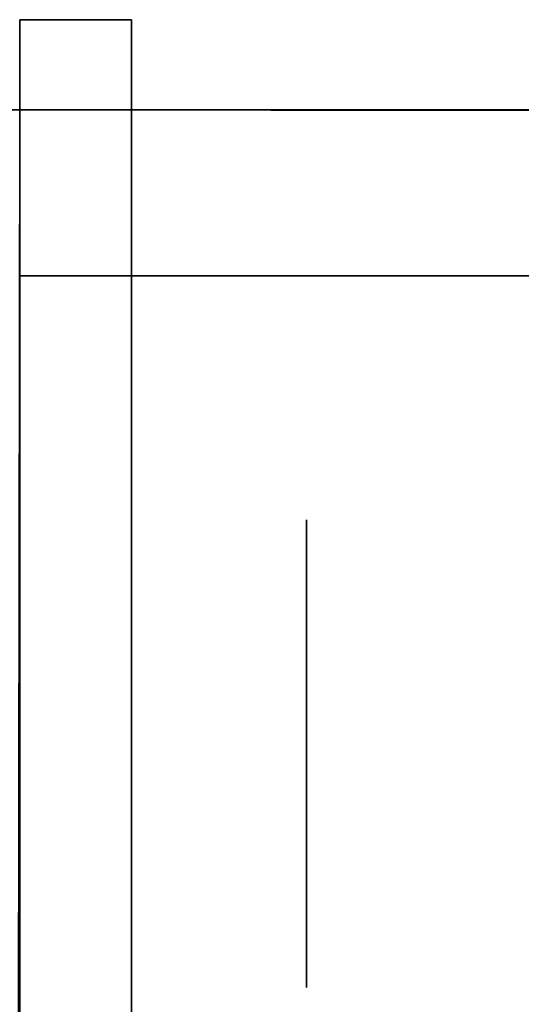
# Model space of a CAD drawing. Extents: x 413.3 to 457.5, y 5047.8 to 5050.
# Tile 607 of 656: x 447.3718 to 447.4005, y 5049.9738 to 5050.0302. Entities that reach past the tile are written whole.
import ezdxf

# ---------------------------------------------------------------- set-up
doc = ezdxf.new("R2010")
doc.units = 0
doc.header["$LTSCALE"] = 150
doc.header["$MEASUREMENT"] = 0
doc.layers.add('3DFACE_BOLT', color=7, linetype='CONTINUOUS')
doc.layers.add('3DFACE_SHAPE', color=7, linetype='CONTINUOUS')

msp = doc.modelspace()

# ---------------------------------------------------------------- linework, layer by layer
at = {"layer": '3DFACE_BOLT', "color": 1}
for points, invisible_edges in [([(447.388239, 5050.001534, -0.065), (447.388239, 5049.994847, -0.076583), (447.378239, 5050.001534, -0.065)], 14), ([(447.378239, 5050.001534, -0.065), (447.388239, 5049.994847, -0.076583), (447.378239, 5049.994847, -0.076583)], 3), ([(447.388239, 5049.994847, -0.053417), (447.388239, 5050.001534, -0.065), (447.378239, 5049.994847, -0.053417)], 14), ([(447.378239, 5049.994847, -0.053417), (447.388239, 5050.001534, -0.065), (447.378239, 5050.001534, -0.065)], 3), ([(447.378239, 5050.001534, -0.065), (447.378239, 5049.994847, -0.076583), (447.378239, 5049.994847, -0.053417)], 2), ([(447.388239, 5050.001534, -0.135), (447.388239, 5049.994847, -0.146583), (447.378239, 5050.001534, -0.135)], 14), ([(447.378239, 5050.001534, -0.135), (447.388239, 5049.994847, -0.146583), (447.378239, 5049.994847, -0.146583)], 3), ([(447.388239, 5049.994847, -0.123417), (447.388239, 5050.001534, -0.135), (447.378239, 5049.994847, -0.123417)], 14), ([(447.378239, 5049.994847, -0.123417), (447.388239, 5050.001534, -0.135), (447.378239, 5050.001534, -0.135)], 3), ([(447.378239, 5050.001534, -0.135), (447.378239, 5049.994847, -0.146583), (447.378239, 5049.994847, -0.123417)], 2), ([(447.388239, 5050.001534, -0.065), (447.388239, 5049.994847, -0.053417), (447.388239, 5049.994847, -0.076583)], 2), ([(447.388239, 5050.001534, -0.135), (447.388239, 5049.994847, -0.123417), (447.388239, 5049.994847, -0.146583)], 2), ([(447.378239, 5049.996159, -0.065), (447.378239, 5049.995768, -0.067472), (447.328239, 5049.996159, -0.065)], 14), ([(447.328239, 5049.996159, -0.065), (447.378239, 5049.995768, -0.067472), (447.328239, 5049.995768, -0.067472)], 3), ([(447.378239, 5049.995768, -0.062528), (447.378239, 5049.996159, -0.065), (447.328239, 5049.995768, -0.062528)], 14), ([(447.328239, 5049.995768, -0.062528), (447.378239, 5049.996159, -0.065), (447.328239, 5049.996159, -0.065)], 3), ([(447.378239, 5049.996159, -0.135), (447.378239, 5049.995768, -0.137472), (447.328239, 5049.996159, -0.135)], 14), ([(447.328239, 5049.996159, -0.135), (447.378239, 5049.995768, -0.137472), (447.328239, 5049.995768, -0.137472)], 3), ([(447.378239, 5049.995768, -0.132528), (447.378239, 5049.996159, -0.135), (447.328239, 5049.995768, -0.132528)], 14), ([(447.328239, 5049.995768, -0.132528), (447.378239, 5049.996159, -0.135), (447.328239, 5049.996159, -0.135)], 3), ([(447.378239, 5049.996159, -0.065), (447.378239, 5049.995768, -0.062528), (447.378239, 5049.995768, -0.067472)], 2), ([(447.378239, 5049.996159, -0.135), (447.378239, 5049.995768, -0.132528), (447.378239, 5049.995768, -0.137472)], 2), ([(447.378239, 5049.995768, -0.067472), (447.378239, 5049.994632, -0.069702), (447.328239, 5049.995768, -0.067472)], 14), ([(447.328239, 5049.995768, -0.067472), (447.378239, 5049.994632, -0.069702), (447.328239, 5049.994632, -0.069702)], 3), ([(447.378239, 5049.994632, -0.060298), (447.378239, 5049.995768, -0.062528), (447.328239, 5049.994632, -0.060298)], 14), ([(447.328239, 5049.994632, -0.060298), (447.378239, 5049.995768, -0.062528), (447.328239, 5049.995768, -0.062528)], 3), ([(447.378239, 5049.995768, -0.137472), (447.378239, 5049.994632, -0.139702), (447.328239, 5049.995768, -0.137472)], 14), ([(447.328239, 5049.995768, -0.137472), (447.378239, 5049.994632, -0.139702), (447.328239, 5049.994632, -0.139702)], 3), ([(447.378239, 5049.994632, -0.130298), (447.378239, 5049.995768, -0.132528), (447.328239, 5049.994632, -0.130298)], 14), ([(447.328239, 5049.994632, -0.130298), (447.378239, 5049.995768, -0.132528), (447.328239, 5049.995768, -0.132528)], 3), ([(447.378239, 5049.995768, -0.062528), (447.378239, 5049.994632, -0.060298), (447.378239, 5049.995768, -0.067472)], 14), ([(447.378239, 5049.995768, -0.067472), (447.378239, 5049.994632, -0.060298), (447.378239, 5049.994632, -0.069702)], 3), ([(447.378239, 5049.995768, -0.132528), (447.378239, 5049.994632, -0.130298), (447.378239, 5049.995768, -0.137472)], 14), ([(447.378239, 5049.995768, -0.137472), (447.378239, 5049.994632, -0.130298), (447.378239, 5049.994632, -0.139702)], 3), ([(447.378239, 5049.994632, -0.069702), (447.378239, 5049.992862, -0.071472), (447.328239, 5049.994632, -0.069702)], 14), ([(447.328239, 5049.994632, -0.069702), (447.378239, 5049.992862, -0.071472), (447.328239, 5049.992862, -0.071472)], 3), ([(447.378239, 5049.992862, -0.058528), (447.378239, 5049.994632, -0.060298), (447.328239, 5049.992862, -0.058528)], 14), ([(447.328239, 5049.992862, -0.058528), (447.378239, 5049.994632, -0.060298), (447.328239, 5049.994632, -0.060298)], 3), ([(447.378239, 5049.994632, -0.139702), (447.378239, 5049.992862, -0.141472), (447.328239, 5049.994632, -0.139702)], 14), ([(447.328239, 5049.994632, -0.139702), (447.378239, 5049.992862, -0.141472), (447.328239, 5049.992862, -0.141472)], 3), ([(447.378239, 5049.992862, -0.128528), (447.378239, 5049.994632, -0.130298), (447.328239, 5049.992862, -0.128528)], 14), ([(447.328239, 5049.992862, -0.128528), (447.378239, 5049.994632, -0.130298), (447.328239, 5049.994632, -0.130298)], 3), ([(447.388239, 5049.994847, -0.076583), (447.388239, 5049.981472, -0.076583), (447.378239, 5049.994847, -0.076583)], 14), ([(447.378239, 5049.994847, -0.076583), (447.388239, 5049.981472, -0.076583), (447.378239, 5049.981472, -0.076583)], 3), ([(447.388239, 5049.981472, -0.053417), (447.388239, 5049.994847, -0.053417), (447.378239, 5049.981472, -0.053417)], 14), ([(447.378239, 5049.981472, -0.053417), (447.388239, 5049.994847, -0.053417), (447.378239, 5049.994847, -0.053417)], 3), ([(447.378239, 5049.994847, -0.076583), (447.378239, 5049.981472, -0.076583), (447.378239, 5049.994847, -0.053417)], 14), ([(447.378239, 5049.994847, -0.053417), (447.378239, 5049.981472, -0.076583), (447.378239, 5049.981472, -0.053417)], 3), ([(447.388239, 5049.994847, -0.146583), (447.388239, 5049.981472, -0.146583), (447.378239, 5049.994847, -0.146583)], 14), ([(447.378239, 5049.994847, -0.146583), (447.388239, 5049.981472, -0.146583), (447.378239, 5049.981472, -0.146583)], 3), ([(447.388239, 5049.981472, -0.123417), (447.388239, 5049.994847, -0.123417), (447.378239, 5049.981472, -0.123417)], 14), ([(447.378239, 5049.981472, -0.123417), (447.388239, 5049.994847, -0.123417), (447.378239, 5049.994847, -0.123417)], 3), ([(447.378239, 5049.994847, -0.146583), (447.378239, 5049.981472, -0.146583), (447.378239, 5049.994847, -0.123417)], 14), ([(447.378239, 5049.994847, -0.123417), (447.378239, 5049.981472, -0.146583), (447.378239, 5049.981472, -0.123417)], 3), ([(447.378239, 5049.994632, -0.060298), (447.378239, 5049.992862, -0.058528), (447.378239, 5049.994632, -0.069702)], 14), ([(447.378239, 5049.994632, -0.069702), (447.378239, 5049.992862, -0.058528), (447.378239, 5049.992862, -0.071472)], 3), ([(447.378239, 5049.994632, -0.130298), (447.378239, 5049.992862, -0.128528), (447.378239, 5049.994632, -0.139702)], 14), ([(447.378239, 5049.994632, -0.139702), (447.378239, 5049.992862, -0.128528), (447.378239, 5049.992862, -0.141472)], 3), ([(447.388239, 5049.994847, -0.053417), (447.388239, 5049.981472, -0.053417), (447.388239, 5049.994847, -0.076583)], 14), ([(447.388239, 5049.994847, -0.076583), (447.388239, 5049.981472, -0.053417), (447.388239, 5049.981472, -0.076583)], 3), ([(447.388239, 5049.994847, -0.123417), (447.388239, 5049.981472, -0.123417), (447.388239, 5049.994847, -0.146583)], 14), ([(447.388239, 5049.994847, -0.146583), (447.388239, 5049.981472, -0.123417), (447.388239, 5049.981472, -0.146583)], 3), ([(447.378239, 5049.992862, -0.071472), (447.378239, 5049.990632, -0.072608), (447.328239, 5049.992862, -0.071472)], 14), ([(447.328239, 5049.992862, -0.071472), (447.378239, 5049.990632, -0.072608), (447.328239, 5049.990632, -0.072608)], 3), ([(447.378239, 5049.990632, -0.057392), (447.378239, 5049.992862, -0.058528), (447.328239, 5049.990632, -0.057392)], 14), ([(447.328239, 5049.990632, -0.057392), (447.378239, 5049.992862, -0.058528), (447.328239, 5049.992862, -0.058528)], 3), ([(447.378239, 5049.992862, -0.141472), (447.378239, 5049.990632, -0.142608), (447.328239, 5049.992862, -0.141472)], 14), ([(447.328239, 5049.992862, -0.141472), (447.378239, 5049.990632, -0.142608), (447.328239, 5049.990632, -0.142608)], 3), ([(447.378239, 5049.990632, -0.127392), (447.378239, 5049.992862, -0.128528), (447.328239, 5049.990632, -0.127392)], 14), ([(447.328239, 5049.990632, -0.127392), (447.378239, 5049.992862, -0.128528), (447.328239, 5049.992862, -0.128528)], 3), ([(447.378239, 5049.992862, -0.058528), (447.378239, 5049.990632, -0.057392), (447.378239, 5049.992862, -0.071472)], 14), ([(447.378239, 5049.992862, -0.071472), (447.378239, 5049.990632, -0.057392), (447.378239, 5049.990632, -0.072608)], 3), ([(447.378239, 5049.992862, -0.128528), (447.378239, 5049.990632, -0.127392), (447.378239, 5049.992862, -0.141472)], 14), ([(447.378239, 5049.992862, -0.141472), (447.378239, 5049.990632, -0.127392), (447.378239, 5049.990632, -0.142608)], 3), ([(447.378239, 5049.990632, -0.072608), (447.378239, 5049.988159, -0.073), (447.328239, 5049.990632, -0.072608)], 14), ([(447.328239, 5049.990632, -0.072608), (447.378239, 5049.988159, -0.073), (447.328239, 5049.988159, -0.073)], 3), ([(447.378239, 5049.988159, -0.057), (447.378239, 5049.990632, -0.057392), (447.328239, 5049.988159, -0.057)], 14), ([(447.328239, 5049.988159, -0.057), (447.378239, 5049.990632, -0.057392), (447.328239, 5049.990632, -0.057392)], 3), ([(447.378239, 5049.990632, -0.142608), (447.378239, 5049.988159, -0.143), (447.328239, 5049.990632, -0.142608)], 14), ([(447.328239, 5049.990632, -0.142608), (447.378239, 5049.988159, -0.143), (447.328239, 5049.988159, -0.143)], 3), ([(447.378239, 5049.988159, -0.127), (447.378239, 5049.990632, -0.127392), (447.328239, 5049.988159, -0.127)], 14), ([(447.328239, 5049.988159, -0.127), (447.378239, 5049.990632, -0.127392), (447.328239, 5049.990632, -0.127392)], 3), ([(447.378239, 5049.990632, -0.057392), (447.378239, 5049.988159, -0.057), (447.378239, 5049.990632, -0.072608)], 14), ([(447.378239, 5049.990632, -0.072608), (447.378239, 5049.988159, -0.057), (447.378239, 5049.988159, -0.073)], 3), ([(447.378239, 5049.990632, -0.127392), (447.378239, 5049.988159, -0.127), (447.378239, 5049.990632, -0.142608)], 14), ([(447.378239, 5049.990632, -0.142608), (447.378239, 5049.988159, -0.127), (447.378239, 5049.988159, -0.143)], 3), ([(447.378239, 5049.988159, -0.073), (447.378239, 5049.985687, -0.072608), (447.328239, 5049.988159, -0.073)], 14), ([(447.328239, 5049.988159, -0.073), (447.378239, 5049.985687, -0.072608), (447.328239, 5049.985687, -0.072608)], 3), ([(447.378239, 5049.985687, -0.057392), (447.378239, 5049.988159, -0.057), (447.328239, 5049.985687, -0.057392)], 14), ([(447.328239, 5049.985687, -0.057392), (447.378239, 5049.988159, -0.057), (447.328239, 5049.988159, -0.057)], 3), ([(447.378239, 5049.988159, -0.143), (447.378239, 5049.985687, -0.142608), (447.328239, 5049.988159, -0.143)], 14), ([(447.328239, 5049.988159, -0.143), (447.378239, 5049.985687, -0.142608), (447.328239, 5049.985687, -0.142608)], 3), ([(447.378239, 5049.985687, -0.127392), (447.378239, 5049.988159, -0.127), (447.328239, 5049.985687, -0.127392)], 14), ([(447.328239, 5049.985687, -0.127392), (447.378239, 5049.988159, -0.127), (447.328239, 5049.988159, -0.127)], 3), ([(447.378239, 5049.988159, -0.057), (447.378239, 5049.985687, -0.057392), (447.378239, 5049.988159, -0.073)], 14), ([(447.378239, 5049.988159, -0.073), (447.378239, 5049.985687, -0.057392), (447.378239, 5049.985687, -0.072608)], 3), ([(447.378239, 5049.988159, -0.127), (447.378239, 5049.985687, -0.127392), (447.378239, 5049.988159, -0.143)], 14), ([(447.378239, 5049.988159, -0.143), (447.378239, 5049.985687, -0.127392), (447.378239, 5049.985687, -0.142608)], 3), ([(447.378239, 5049.985687, -0.072608), (447.378239, 5049.983457, -0.071472), (447.328239, 5049.985687, -0.072608)], 14), ([(447.328239, 5049.985687, -0.072608), (447.378239, 5049.983457, -0.071472), (447.328239, 5049.983457, -0.071472)], 3), ([(447.378239, 5049.983457, -0.058528), (447.378239, 5049.985687, -0.057392), (447.328239, 5049.983457, -0.058528)], 14), ([(447.328239, 5049.983457, -0.058528), (447.378239, 5049.985687, -0.057392), (447.328239, 5049.985687, -0.057392)], 3), ([(447.378239, 5049.985687, -0.142608), (447.378239, 5049.983457, -0.141472), (447.328239, 5049.985687, -0.142608)], 14), ([(447.328239, 5049.985687, -0.142608), (447.378239, 5049.983457, -0.141472), (447.328239, 5049.983457, -0.141472)], 3), ([(447.378239, 5049.983457, -0.128528), (447.378239, 5049.985687, -0.127392), (447.328239, 5049.983457, -0.128528)], 14), ([(447.328239, 5049.983457, -0.128528), (447.378239, 5049.985687, -0.127392), (447.328239, 5049.985687, -0.127392)], 3), ([(447.378239, 5049.985687, -0.057392), (447.378239, 5049.983457, -0.058528), (447.378239, 5049.985687, -0.072608)], 14), ([(447.378239, 5049.985687, -0.072608), (447.378239, 5049.983457, -0.058528), (447.378239, 5049.983457, -0.071472)], 3), ([(447.378239, 5049.985687, -0.127392), (447.378239, 5049.983457, -0.128528), (447.378239, 5049.985687, -0.142608)], 14), ([(447.378239, 5049.985687, -0.142608), (447.378239, 5049.983457, -0.128528), (447.378239, 5049.983457, -0.141472)], 3), ([(447.378239, 5049.983457, -0.071472), (447.378239, 5049.981687, -0.069702), (447.328239, 5049.983457, -0.071472)], 14), ([(447.328239, 5049.983457, -0.071472), (447.378239, 5049.981687, -0.069702), (447.328239, 5049.981687, -0.069702)], 3), ([(447.378239, 5049.981687, -0.060298), (447.378239, 5049.983457, -0.058528), (447.328239, 5049.981687, -0.060298)], 14), ([(447.328239, 5049.981687, -0.060298), (447.378239, 5049.983457, -0.058528), (447.328239, 5049.983457, -0.058528)], 3), ([(447.378239, 5049.983457, -0.141472), (447.378239, 5049.981687, -0.139702), (447.328239, 5049.983457, -0.141472)], 14), ([(447.328239, 5049.983457, -0.141472), (447.378239, 5049.981687, -0.139702), (447.328239, 5049.981687, -0.139702)], 3), ([(447.378239, 5049.981687, -0.130298), (447.378239, 5049.983457, -0.128528), (447.328239, 5049.981687, -0.130298)], 14), ([(447.328239, 5049.981687, -0.130298), (447.378239, 5049.983457, -0.128528), (447.328239, 5049.983457, -0.128528)], 3), ([(447.378239, 5049.983457, -0.058528), (447.378239, 5049.981687, -0.060298), (447.378239, 5049.983457, -0.071472)], 14), ([(447.378239, 5049.983457, -0.071472), (447.378239, 5049.981687, -0.060298), (447.378239, 5049.981687, -0.069702)], 3), ([(447.378239, 5049.983457, -0.128528), (447.378239, 5049.981687, -0.130298), (447.378239, 5049.983457, -0.141472)], 14), ([(447.378239, 5049.983457, -0.141472), (447.378239, 5049.981687, -0.130298), (447.378239, 5049.981687, -0.139702)], 3), ([(447.378239, 5049.981687, -0.069702), (447.378239, 5049.980551, -0.067472), (447.328239, 5049.981687, -0.069702)], 14), ([(447.328239, 5049.981687, -0.069702), (447.378239, 5049.980551, -0.067472), (447.328239, 5049.980551, -0.067472)], 3), ([(447.378239, 5049.980551, -0.062528), (447.378239, 5049.981687, -0.060298), (447.328239, 5049.980551, -0.062528)], 14), ([(447.328239, 5049.980551, -0.062528), (447.378239, 5049.981687, -0.060298), (447.328239, 5049.981687, -0.060298)], 3), ([(447.378239, 5049.981687, -0.139702), (447.378239, 5049.980551, -0.137472), (447.328239, 5049.981687, -0.139702)], 14), ([(447.328239, 5049.981687, -0.139702), (447.378239, 5049.980551, -0.137472), (447.328239, 5049.980551, -0.137472)], 3), ([(447.378239, 5049.980551, -0.132528), (447.378239, 5049.981687, -0.130298), (447.328239, 5049.980551, -0.132528)], 14), ([(447.328239, 5049.980551, -0.132528), (447.378239, 5049.981687, -0.130298), (447.328239, 5049.981687, -0.130298)], 3), ([(447.378239, 5049.981687, -0.060298), (447.378239, 5049.980551, -0.062528), (447.378239, 5049.981687, -0.069702)], 14), ([(447.378239, 5049.981687, -0.069702), (447.378239, 5049.980551, -0.062528), (447.378239, 5049.980551, -0.067472)], 3), ([(447.378239, 5049.981687, -0.130298), (447.378239, 5049.980551, -0.132528), (447.378239, 5049.981687, -0.139702)], 14), ([(447.378239, 5049.981687, -0.139702), (447.378239, 5049.980551, -0.132528), (447.378239, 5049.980551, -0.137472)], 3), ([(447.388239, 5049.981472, -0.076583), (447.388239, 5049.974784, -0.065), (447.378239, 5049.981472, -0.076583)], 14), ([(447.378239, 5049.981472, -0.076583), (447.388239, 5049.974784, -0.065), (447.378239, 5049.974784, -0.065)], 3), ([(447.388239, 5049.974784, -0.065), (447.388239, 5049.981472, -0.053417), (447.378239, 5049.974784, -0.065)], 14), ([(447.378239, 5049.974784, -0.065), (447.388239, 5049.981472, -0.053417), (447.378239, 5049.981472, -0.053417)], 3), ([(447.378239, 5049.981472, -0.076583), (447.378239, 5049.974784, -0.065), (447.378239, 5049.981472, -0.053417)], 12), ([(447.388239, 5049.981472, -0.146583), (447.388239, 5049.974784, -0.135), (447.378239, 5049.981472, -0.146583)], 14), ([(447.378239, 5049.981472, -0.146583), (447.388239, 5049.974784, -0.135), (447.378239, 5049.974784, -0.135)], 3), ([(447.388239, 5049.974784, -0.135), (447.388239, 5049.981472, -0.123417), (447.378239, 5049.974784, -0.135)], 14), ([(447.378239, 5049.974784, -0.135), (447.388239, 5049.981472, -0.123417), (447.378239, 5049.981472, -0.123417)], 3), ([(447.378239, 5049.981472, -0.146583), (447.378239, 5049.974784, -0.135), (447.378239, 5049.981472, -0.123417)], 12), ([(447.388239, 5049.981472, -0.053417), (447.388239, 5049.974784, -0.065), (447.388239, 5049.981472, -0.076583)], 12), ([(447.388239, 5049.981472, -0.123417), (447.388239, 5049.974784, -0.135), (447.388239, 5049.981472, -0.146583)], 12), ([(447.378239, 5049.980551, -0.067472), (447.378239, 5049.980159, -0.065), (447.328239, 5049.980551, -0.067472)], 14), ([(447.328239, 5049.980551, -0.067472), (447.378239, 5049.980159, -0.065), (447.328239, 5049.980159, -0.065)], 3), ([(447.378239, 5049.980159, -0.065), (447.378239, 5049.980551, -0.062528), (447.328239, 5049.980159, -0.065)], 14), ([(447.328239, 5049.980159, -0.065), (447.378239, 5049.980551, -0.062528), (447.328239, 5049.980551, -0.062528)], 3), ([(447.378239, 5049.980551, -0.137472), (447.378239, 5049.980159, -0.135), (447.328239, 5049.980551, -0.137472)], 14), ([(447.328239, 5049.980551, -0.137472), (447.378239, 5049.980159, -0.135), (447.328239, 5049.980159, -0.135)], 3), ([(447.378239, 5049.980159, -0.135), (447.378239, 5049.980551, -0.132528), (447.328239, 5049.980159, -0.135)], 14), ([(447.328239, 5049.980159, -0.135), (447.378239, 5049.980551, -0.132528), (447.328239, 5049.980551, -0.132528)], 3), ([(447.378239, 5049.980551, -0.062528), (447.378239, 5049.980159, -0.065), (447.378239, 5049.980551, -0.067472)], 12), ([(447.378239, 5049.980551, -0.132528), (447.378239, 5049.980159, -0.135), (447.378239, 5049.980551, -0.137472)], 12)]:
    msp.add_3dface(points, dxfattribs=dict(at, invisible_edges=invisible_edges))
at = {"layer": '3DFACE_SHAPE', "color": 13}
for points, invisible_edges in [([(447.371839, 5049.996659, -0.065), (447.371839, 5049.99417, -0.05899), (447.371839, 5050.030159, -0.065)], 14), ([(447.371839, 5049.99417, -0.05899), (447.371839, 5049.988159, -0.0565), (447.371839, 5050.030159, -0.065)], 14), ([(447.371839, 5050.030159, -0.065), (447.371839, 5049.988159, -0.0565), (447.371839, 5050.030159, -0.03)], 15), ([(447.371839, 5049.988159, -0.0565), (447.371839, 5049.982149, -0.05899), (447.371839, 5050.030159, -0.03)], 14), ([(447.371839, 5050.030159, -0.03), (447.371839, 5049.982149, -0.05899), (447.371839, 5049.928159, -0.03)], 3), ([(447.371839, 5049.928159, -0.17), (447.371839, 5049.99417, -0.14101), (447.371839, 5050.030159, -0.17)], 3), ([(447.371839, 5049.99417, -0.14101), (447.371839, 5050.030159, -0.135), (447.371839, 5050.030159, -0.17)], 13), ([(447.371839, 5049.99417, -0.14101), (447.371839, 5049.996659, -0.135), (447.371839, 5050.030159, -0.135)], 14), ([(447.371839, 5049.996659, -0.065), (447.371839, 5050.030159, -0.065), (447.371839, 5049.99417, -0.12899)], 15), ([(447.371839, 5049.99417, -0.12899), (447.371839, 5050.030159, -0.065), (447.371839, 5049.996659, -0.135)], 3), ([(447.371839, 5050.030159, -0.065), (447.371839, 5050.030159, -0.135), (447.371839, 5049.996659, -0.135)], 14), ([(447.371839, 5049.928159, -0.03), (447.378239, 5049.988159, -0.03), (447.371839, 5050.030159, -0.03)], 3), ([(447.378239, 5049.988159, -0.03), (447.378239, 5050.030159, -0.03), (447.371839, 5050.030159, -0.03)], 12), ([(447.378239, 5050.030159, -0.17), (447.378239, 5049.934559, -0.17), (447.371839, 5050.030159, -0.17)], 2), ([(447.371839, 5050.030159, -0.17), (447.378239, 5049.934559, -0.17), (447.371839, 5049.928159, -0.17)], 3), ([(447.371839, 5050.030159, -0.17), (447.371839, 5050.030159, -0.135), (447.378239, 5050.030159, -0.17)], 2), ([(447.371839, 5050.030159, -0.135), (447.371839, 5050.030159, -0.065), (447.378239, 5050.030159, -0.17)], 14), ([(447.378239, 5050.030159, -0.17), (447.371839, 5050.030159, -0.065), (447.378239, 5050.030159, -0.03)], 3), ([(447.371839, 5050.030159, -0.065), (447.371839, 5050.030159, -0.03), (447.378239, 5050.030159, -0.03)], 12), ([(447.378239, 5049.988159, -0.03), (447.378239, 5049.99417, -0.05899), (447.378239, 5050.030159, -0.03)], 15), ([(447.378239, 5049.99417, -0.05899), (447.378239, 5049.996659, -0.065), (447.378239, 5050.030159, -0.03)], 14), ([(447.378239, 5050.030159, -0.03), (447.378239, 5049.996659, -0.065), (447.378239, 5049.99417, -0.07101)], 13), ([(447.378239, 5049.99417, -0.07101), (447.378239, 5049.996659, -0.135), (447.378239, 5050.030159, -0.03)], 15), ([(447.378239, 5049.996659, -0.135), (447.378239, 5050.030159, -0.17), (447.378239, 5050.030159, -0.03)], 13), ([(447.378239, 5049.996659, -0.135), (447.378239, 5049.99417, -0.14101), (447.378239, 5050.030159, -0.17)], 14), ([(447.378239, 5049.99417, -0.14101), (447.378239, 5049.988159, -0.1435), (447.378239, 5050.030159, -0.17)], 14), ([(447.378239, 5050.030159, -0.17), (447.378239, 5049.988159, -0.1435), (447.378239, 5049.982149, -0.14101)], 13), ([(447.378239, 5050.030159, -0.17), (447.378239, 5049.982149, -0.14101), (447.378239, 5049.934559, -0.17)], 3), ([(447.468689, 5050.024866), (447.26869, 5050.025153), (447.26554, 5047.825153)], 12), ([(447.26554, 5047.825153, -0.2), (447.26869, 5050.025153, -0.2), (447.465539, 5047.824866, -0.2)], 2), ([(447.465539, 5047.824866), (447.468689, 5050.024866), (447.26554, 5047.825153)], 2), ([(447.268689, 5050.025009, -2.5), (447.468689, 5050.025009, -2.5), (447.365539, 5050.015509, -2.5)], 14), ([(447.268689, 5050.025009, -0.2), (447.371839, 5050.015509, -0.2), (447.468689, 5050.025009, -0.2)], 3), ([(447.268689, 5050.025009, -2.5), (447.268689, 5050.025009, -0.2), (447.468689, 5050.025009, -2.5)], 2), ([(447.268689, 5050.025009, -0.2), (447.468689, 5050.025009, -0.2), (447.468689, 5050.025009, -2.5)], 12), ([(447.468689, 5050.024866, -0.2), (447.26869, 5050.025153, -0.2), (447.371839, 5050.025005, -0.1905)], 14), ([(447.468689, 5050.024866), (447.365539, 5050.025014, -0.0095), (447.26869, 5050.025153)], 3), ([(447.26869, 5050.025153, -0.2), (447.468689, 5050.024866, -0.2), (447.465539, 5047.824866, -0.2)], 12), ([(447.371839, 5050.025005, -0.0095), (447.365539, 5050.025014, -0.0095), (447.468689, 5050.024866)], 15), ([(447.365539, 5050.015509, -2.5), (447.468689, 5050.025009, -2.5), (447.371839, 5050.015509, -2.5)], 15), ([(447.368689, 5047.825005, -0.0095), (447.371839, 5050.025005, -0.0095), (447.465539, 5047.824866, -0.0095)], 2), ([(447.468689, 5050.024866, -0.1905), (447.371839, 5050.025005, -0.1905), (447.368689, 5047.825005, -0.1905)], 12), ([(447.465539, 5047.824866, -0.1905), (447.468689, 5050.024866, -0.1905), (447.368689, 5047.825005, -0.1905)], 2), ([(447.468689, 5050.025009, -2.5), (447.468689, 5050.015509, -2.5), (447.371839, 5050.015509, -2.5)], 12), ([(447.371839, 5050.015509, -0.2), (447.468689, 5050.015509, -0.2), (447.468689, 5050.025009, -0.2)], 12), ([(447.468689, 5050.024866, -0.1905), (447.468689, 5050.024866, -0.2), (447.371839, 5050.025005, -0.1905)], 2), ([(447.468689, 5050.024866, -0.0095), (447.371839, 5050.025005, -0.0095), (447.468689, 5050.024866)], 2), ([(447.371839, 5050.025005, -0.0095), (447.468689, 5050.024866, -0.0095), (447.465539, 5047.824866, -0.0095)], 12), ([(447.468689, 5050.015509, -2.5), (447.468689, 5050.015509, -0.2), (447.371839, 5050.015509, -2.5)], 2), ([(447.468689, 5050.015509, -0.2), (447.371839, 5050.015509, -0.2), (447.371839, 5050.015509, -2.5)], 12), ([(447.371839, 5049.99417, -0.07101), (447.371839, 5049.996659, -0.065), (447.371839, 5049.99417, -0.12899)], 14), ([(447.378239, 5049.99417, -0.12899), (447.371839, 5049.99417, -0.12899), (447.378239, 5049.996659, -0.135)], 3), ([(447.371839, 5049.99417, -0.12899), (447.371839, 5049.996659, -0.135), (447.378239, 5049.996659, -0.135)], 14), ([(447.378239, 5049.996659, -0.135), (447.371839, 5049.996659, -0.135), (447.378239, 5049.99417, -0.14101)], 3), ([(447.371839, 5049.996659, -0.135), (447.371839, 5049.99417, -0.14101), (447.378239, 5049.99417, -0.14101)], 14), ([(447.378239, 5049.99417, -0.05899), (447.371839, 5049.99417, -0.05899), (447.378239, 5049.996659, -0.065)], 3), ([(447.371839, 5049.99417, -0.05899), (447.371839, 5049.996659, -0.065), (447.378239, 5049.996659, -0.065)], 14), ([(447.378239, 5049.996659, -0.065), (447.371839, 5049.996659, -0.065), (447.378239, 5049.99417, -0.07101)], 3), ([(447.371839, 5049.996659, -0.065), (447.371839, 5049.99417, -0.07101), (447.378239, 5049.99417, -0.07101)], 14), ([(447.378239, 5049.99417, -0.12899), (447.378239, 5049.996659, -0.135), (447.378239, 5049.99417, -0.07101)], 14), ([(447.371839, 5049.988159, -0.1435), (447.371839, 5049.99417, -0.14101), (447.371839, 5049.928159, -0.17)], 14), ([(447.371839, 5049.99417, -0.12899), (447.371839, 5049.988159, -0.1265), (447.371839, 5049.99417, -0.07101)], 14), ([(447.371839, 5049.988159, -0.1265), (447.371839, 5049.988159, -0.0735), (447.371839, 5049.99417, -0.07101)], 13), ([(447.378239, 5049.99417, -0.14101), (447.371839, 5049.99417, -0.14101), (447.378239, 5049.988159, -0.1435)], 3), ([(447.371839, 5049.99417, -0.14101), (447.371839, 5049.988159, -0.1435), (447.378239, 5049.988159, -0.1435)], 14), ([(447.378239, 5049.988159, -0.1265), (447.371839, 5049.988159, -0.1265), (447.378239, 5049.99417, -0.12899)], 3), ([(447.371839, 5049.988159, -0.1265), (447.371839, 5049.99417, -0.12899), (447.378239, 5049.99417, -0.12899)], 14), ([(447.378239, 5049.99417, -0.07101), (447.371839, 5049.99417, -0.07101), (447.378239, 5049.988159, -0.0735)], 3), ([(447.371839, 5049.99417, -0.07101), (447.371839, 5049.988159, -0.0735), (447.378239, 5049.988159, -0.0735)], 14), ([(447.378239, 5049.988159, -0.0565), (447.371839, 5049.988159, -0.0565), (447.378239, 5049.99417, -0.05899)], 3), ([(447.371839, 5049.988159, -0.0565), (447.371839, 5049.99417, -0.05899), (447.378239, 5049.99417, -0.05899)], 14), ([(447.378239, 5049.988159, -0.0565), (447.378239, 5049.99417, -0.05899), (447.378239, 5049.988159, -0.03)], 14), ([(447.378239, 5049.99417, -0.07101), (447.378239, 5049.988159, -0.0735), (447.378239, 5049.99417, -0.12899)], 14), ([(447.378239, 5049.988159, -0.0735), (447.378239, 5049.988159, -0.1265), (447.378239, 5049.99417, -0.12899)], 13), ([(447.371839, 5049.988159, -0.1265), (447.371839, 5049.982149, -0.12899), (447.371839, 5049.988159, -0.0735)], 14), ([(447.371839, 5049.982149, -0.12899), (447.371839, 5049.979659, -0.135), (447.371839, 5049.988159, -0.0735)], 14), ([(447.371839, 5049.988159, -0.0735), (447.371839, 5049.979659, -0.135), (447.371839, 5049.982149, -0.07101)], 3), ([(447.371839, 5049.988159, -0.1435), (447.371839, 5049.928159, -0.135), (447.371839, 5049.982149, -0.14101)], 3), ([(447.371839, 5049.928159, -0.135), (447.371839, 5049.988159, -0.1435), (447.371839, 5049.928159, -0.17)], 3), ([(447.378239, 5049.988159, -0.1435), (447.371839, 5049.988159, -0.1435), (447.378239, 5049.982149, -0.14101)], 3), ([(447.371839, 5049.988159, -0.1435), (447.371839, 5049.982149, -0.14101), (447.378239, 5049.982149, -0.14101)], 14), ([(447.378239, 5049.982149, -0.12899), (447.371839, 5049.982149, -0.12899), (447.378239, 5049.988159, -0.1265)], 3), ([(447.371839, 5049.982149, -0.12899), (447.371839, 5049.988159, -0.1265), (447.378239, 5049.988159, -0.1265)], 14), ([(447.378239, 5049.988159, -0.0735), (447.371839, 5049.988159, -0.0735), (447.378239, 5049.982149, -0.07101)], 3), ([(447.371839, 5049.988159, -0.0735), (447.371839, 5049.982149, -0.07101), (447.378239, 5049.982149, -0.07101)], 14), ([(447.378239, 5049.982149, -0.05899), (447.371839, 5049.982149, -0.05899), (447.378239, 5049.988159, -0.0565)], 3), ([(447.371839, 5049.982149, -0.05899), (447.371839, 5049.988159, -0.0565), (447.378239, 5049.988159, -0.0565)], 14), ([(447.378239, 5049.934559, -0.03), (447.378239, 5049.988159, -0.03), (447.371839, 5049.928159, -0.03)], 14), ([(447.378239, 5049.988159, -0.0735), (447.378239, 5049.982149, -0.07101), (447.378239, 5049.988159, -0.1265)], 14), ([(447.378239, 5049.988159, -0.1265), (447.378239, 5049.982149, -0.07101), (447.378239, 5049.982149, -0.12899)], 15), ([(447.378239, 5049.982149, -0.05899), (447.378239, 5049.988159, -0.03), (447.378239, 5049.934559, -0.03)], 13), ([(447.378239, 5049.982149, -0.05899), (447.378239, 5049.988159, -0.0565), (447.378239, 5049.988159, -0.03)], 14), ([(447.371839, 5049.982149, -0.05899), (447.371839, 5049.928159, -0.065), (447.371839, 5049.928159, -0.03)], 13), ([(447.371839, 5049.982149, -0.05899), (447.371839, 5049.979659, -0.065), (447.371839, 5049.928159, -0.065)], 14), ([(447.371839, 5049.979659, -0.065), (447.371839, 5049.982149, -0.07101), (447.371839, 5049.928159, -0.065)], 14), ([(447.371839, 5049.979659, -0.135), (447.371839, 5049.928159, -0.065), (447.371839, 5049.982149, -0.07101)], 15), ([(447.371839, 5049.982149, -0.14101), (447.371839, 5049.928159, -0.135), (447.371839, 5049.979659, -0.135)], 3), ([(447.378239, 5049.982149, -0.14101), (447.371839, 5049.982149, -0.14101), (447.378239, 5049.979659, -0.135)], 3), ([(447.371839, 5049.982149, -0.14101), (447.371839, 5049.979659, -0.135), (447.378239, 5049.979659, -0.135)], 14), ([(447.378239, 5049.979659, -0.135), (447.371839, 5049.979659, -0.135), (447.378239, 5049.982149, -0.12899)], 3), ([(447.371839, 5049.979659, -0.135), (447.371839, 5049.982149, -0.12899), (447.378239, 5049.982149, -0.12899)], 14), ([(447.378239, 5049.982149, -0.07101), (447.371839, 5049.982149, -0.07101), (447.378239, 5049.979659, -0.065)], 3), ([(447.371839, 5049.982149, -0.07101), (447.371839, 5049.979659, -0.065), (447.378239, 5049.979659, -0.065)], 14), ([(447.378239, 5049.979659, -0.065), (447.371839, 5049.979659, -0.065), (447.378239, 5049.982149, -0.05899)], 3), ([(447.371839, 5049.979659, -0.065), (447.371839, 5049.982149, -0.05899), (447.378239, 5049.982149, -0.05899)], 14), ([(447.378239, 5049.982149, -0.14101), (447.378239, 5049.979659, -0.135), (447.378239, 5049.934559, -0.17)], 14), ([(447.378239, 5049.934559, -0.17), (447.378239, 5049.979659, -0.135), (447.378239, 5049.982149, -0.12899)], 13), ([(447.378239, 5049.982149, -0.07101), (447.378239, 5049.979659, -0.065), (447.378239, 5049.982149, -0.12899)], 14), ([(447.378239, 5049.982149, -0.12899), (447.378239, 5049.979659, -0.065), (447.378239, 5049.934559, -0.17)], 15), ([(447.378239, 5049.979659, -0.065), (447.378239, 5049.982149, -0.05899), (447.378239, 5049.934559, -0.17)], 14), ([(447.378239, 5049.934559, -0.17), (447.378239, 5049.982149, -0.05899), (447.378239, 5049.934559, -0.03)], 3), ([(447.371839, 5049.928159, -0.135), (447.371839, 5049.928159, -0.065), (447.371839, 5049.979659, -0.135)], 14)]:
    msp.add_3dface(points, dxfattribs=dict(at, invisible_edges=invisible_edges))

doc.saveas('drawing.dxf')
